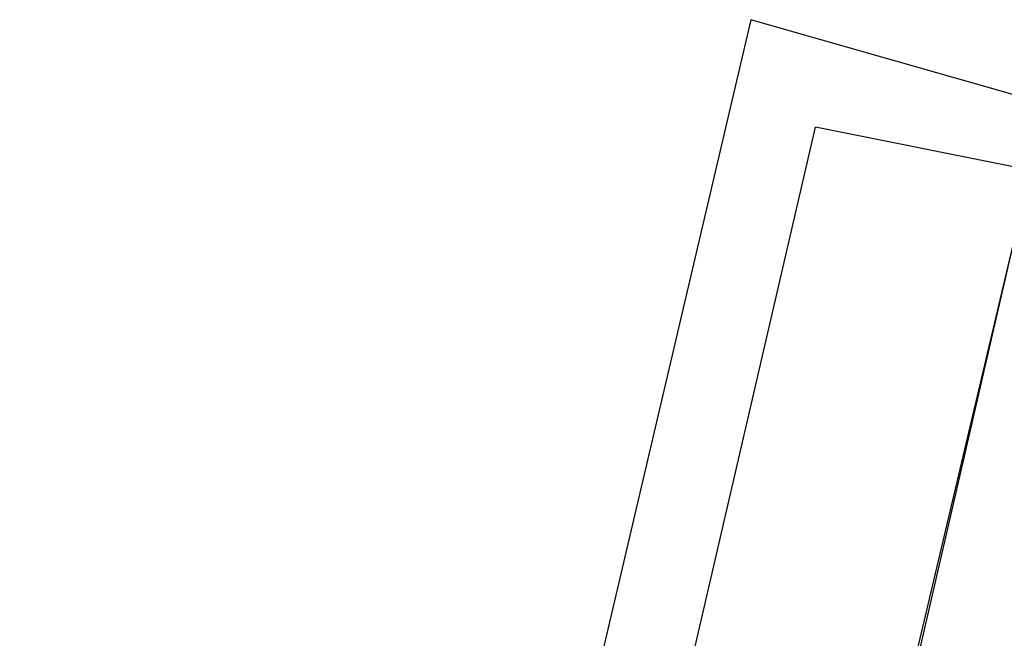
# Model space of a CAD drawing. Header units: feet. Extents: x -79 to 198, y -22 to 181.
# Tile 291 of 318: x 105.56 to 106.17, y 149.794 to 150.178. Entities that reach past the tile are written whole.
import ezdxf

# ---------------------------------------------------------------- set-up
doc = ezdxf.new("R2010")
doc.units = ezdxf.units.FT
doc.layers.add('A-LINEA', color=7, linetype='CONTINUOUS')
doc.layers.add('A-MURO-CONCRETO', color=8, linetype='CONTINUOUS')

msp = doc.modelspace()

# ---------------------------------------------------------------- linework, layer by layer
at = {"layer": 'A-LINEA'}
for p, q in [((106.0133, 150.1778), (105.56, 148.2444)), ((106.2, 150.1244), (106.0133, 150.1778)), ((105.6267, 148.2711), (106.0533, 150.1111)), ((106.1867, 150.0844), (106.0533, 150.1111))]:
    msp.add_line(p, q, dxfattribs=at)
msp.add_lwpolyline([(110.2267, 147.5778), (110.5733, 149.0444), (106.1867, 150.0844), (105.84, 148.6178), (110.2267, 147.5778)], dxfattribs=at)
at = {"layer": 'A-MURO-CONCRETO'}
msp.add_lwpolyline([(106.1867, 150.0844), (110.5733, 149.0444), (105.9467, 149.0444), (106.1867, 150.0844), (106.1867, 150.0844)], dxfattribs=at)

doc.saveas('drawing.dxf')
